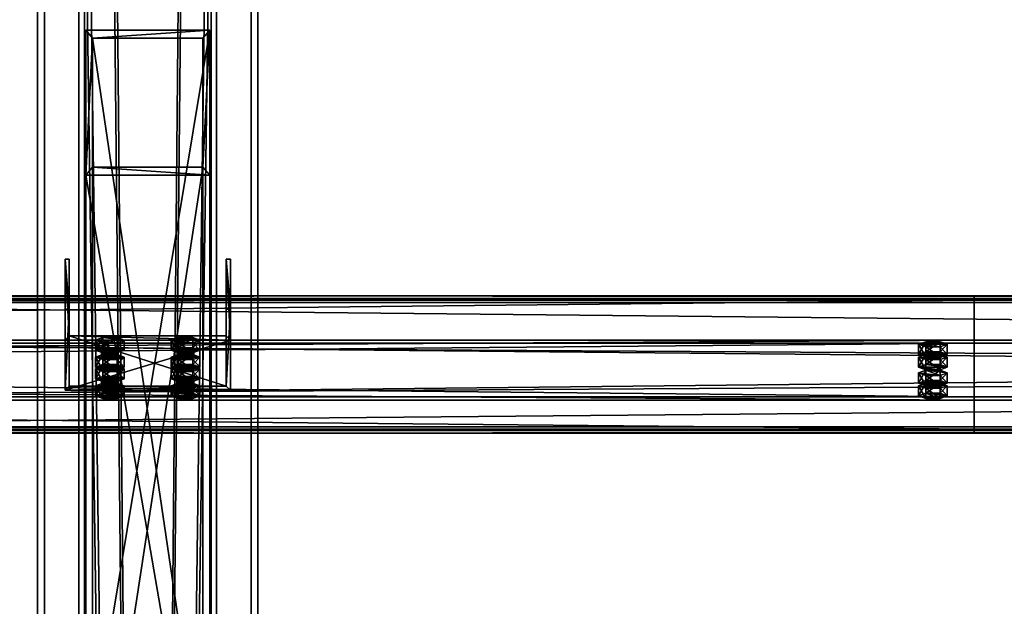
# Model space of a CAD drawing. Header units: millimetres. Extents: x -333 to 67333, y -930 to 39730.
# Tile 285 of 656: x 11007 to 11722, y 16351 to 16776. Entities that reach past the tile are written whole.
import ezdxf

# ---------------------------------------------------------------- set-up
doc = ezdxf.new("R2010")
doc.units = ezdxf.units.MM
for name, color, linetype in [('13', 7, 'Continuous'), ('4', 7, 'Continuous'), ('5', 7, 'Continuous'), ('6', 7, 'Continuous'), ('7', 7, 'Continuous'), ('95', 7, 'Continuous')]:
    doc.layers.add(name, color=color, linetype=linetype)

msp = doc.modelspace()

# ---------------------------------------------------------------- meshes
at = {"layer": '13', "color": 30}
mesh = msp.add_polyface(dxfattribs=at)
corners = [(11700.01, 16573.01, 6954.91), (11700.01, 16500.62, 6939.52), (4900.01, 16500.62, 6939.52), (4900.01, 16573.01, 6954.91), (11700.01, 16541.79, 6745.85), (4900.01, 16541.79, 6745.85), (11700.01, 16481.14, 6732.96), (4900.01, 16481.14, 6732.96), (11700.01, 16478.44, 6745.68), (4900.01, 16478.44, 6745.68), (11700.01, 16476.49, 6745.26), (4900.01, 16476.49, 6745.26), (11700.01, 16479.6, 6730.59), (4900.01, 16479.6, 6730.59), (11700.01, 16544.16, 6744.31), (4900.01, 16544.16, 6744.31), (11700.01, 16503, 6937.98), (4900.01, 16503, 6937.98), (11700.01, 16571.47, 6952.54), (4900.01, 16571.47, 6952.54), (11700.01, 16574.17, 6939.82), (4900.01, 16574.17, 6939.82), (11700.01, 16576.13, 6940.24), (4900.01, 16576.13, 6940.24)]
mesh.append_faces([[corners[k] for k in face] for face in [(0, 2, 3, 3), (1, 5, 2, 2), (4, 7, 5, 5), (6, 9, 7, 7), (8, 11, 9, 9), (10, 13, 11, 11), (12, 15, 13, 13), (14, 17, 15, 15), (16, 19, 17, 17), (18, 21, 19, 19), (20, 23, 21, 21), (22, 3, 23, 23), (8, 12, 10, 10), (20, 0, 22, 22), (3, 21, 23, 23), (11, 7, 9, 9)]], dxfattribs={"vtx0": -1, "color": 30})
mesh.append_faces([[corners[k] for k in face] for face in [(1, 16, 4, 4), (16, 0, 18, 18), (18, 0, 20, 20), (14, 4, 16, 16), (21, 3, 19, 19), (2, 19, 3, 3), (19, 2, 17, 17), (17, 2, 15, 15), (13, 7, 11, 11)]], dxfattribs={"vtx0": -1, "vtx1": -1, "color": 30})
mesh.append_faces([[corners[k] for k in face] for face in [(12, 8, 6, 6), (16, 1, 0, 0), (6, 14, 12, 12), (14, 6, 4, 4), (15, 2, 5, 5), (5, 13, 15, 15), (13, 5, 7, 7)]], dxfattribs={"vtx0": -1, "vtx2": -1, "vtx3": -1, "color": 30})
mesh.append_faces([[corners[k] for k in face] for face in [(0, 1, 2, 2), (1, 4, 5, 5), (4, 6, 7, 7), (6, 8, 9, 9), (8, 10, 11, 11), (10, 12, 13, 13), (12, 14, 15, 15), (14, 16, 17, 17), (16, 18, 19, 19), (18, 20, 21, 21), (20, 22, 23, 23), (22, 0, 3, 3)]], dxfattribs={"vtx2": -1, "vtx3": -1, "color": 30})
mesh = msp.add_polyface(dxfattribs=at)
corners = [(17300.01, 16573.01, 6954.91), (17300.01, 16500.62, 6939.52), (10500.01, 16500.62, 6939.52), (10500.01, 16573.01, 6954.91), (17300.01, 16541.79, 6745.85), (10500.01, 16541.79, 6745.85), (17300.01, 16481.14, 6732.96), (10500.01, 16481.14, 6732.96), (17300.01, 16478.44, 6745.68), (10500.01, 16478.44, 6745.68), (17300.01, 16476.49, 6745.26), (10500.01, 16476.49, 6745.26), (17300.01, 16479.6, 6730.59), (10500.01, 16479.6, 6730.59), (17300.01, 16544.16, 6744.31), (10500.01, 16544.16, 6744.31), (17300.01, 16503, 6937.98), (10500.01, 16503, 6937.98), (17300.01, 16571.47, 6952.54), (10500.01, 16571.47, 6952.54), (17300.01, 16574.17, 6939.82), (10500.01, 16574.17, 6939.82), (17300.01, 16576.13, 6940.24), (10500.01, 16576.13, 6940.24)]
mesh.append_faces([[corners[k] for k in face] for face in [(0, 2, 3, 3), (1, 5, 2, 2), (4, 7, 5, 5), (6, 9, 7, 7), (8, 11, 9, 9), (10, 13, 11, 11), (12, 15, 13, 13), (14, 17, 15, 15), (16, 19, 17, 17), (18, 21, 19, 19), (20, 23, 21, 21), (22, 3, 23, 23), (8, 12, 10, 10), (20, 0, 22, 22), (3, 21, 23, 23), (11, 7, 9, 9)]], dxfattribs={"vtx0": -1, "color": 30})
mesh.append_faces([[corners[k] for k in face] for face in [(1, 16, 4, 4), (16, 0, 18, 18), (18, 0, 20, 20), (14, 4, 16, 16), (21, 3, 19, 19), (2, 19, 3, 3), (19, 2, 17, 17), (17, 2, 15, 15), (13, 7, 11, 11)]], dxfattribs={"vtx0": -1, "vtx1": -1, "color": 30})
mesh.append_faces([[corners[k] for k in face] for face in [(12, 8, 6, 6), (16, 1, 0, 0), (6, 14, 12, 12), (14, 6, 4, 4), (15, 2, 5, 5), (5, 13, 15, 15), (13, 5, 7, 7)]], dxfattribs={"vtx0": -1, "vtx2": -1, "vtx3": -1, "color": 30})
mesh.append_faces([[corners[k] for k in face] for face in [(0, 1, 2, 2), (1, 4, 5, 5), (4, 6, 7, 7), (6, 8, 9, 9), (8, 10, 11, 11), (10, 12, 13, 13), (12, 14, 15, 15), (14, 16, 17, 17), (16, 18, 19, 19), (18, 20, 21, 21), (20, 22, 23, 23), (22, 0, 3, 3)]], dxfattribs={"vtx2": -1, "vtx3": -1, "color": 30})
at = {"layer": '4', "color": 171}
mesh = msp.add_polyface(dxfattribs=at)
corners = [(11145, 16768.89, 6628.51), (11055, 16768.89, 6628.51), (11055, 16225.73, 5227.71), (11145, 16225.73, 5227.71), (11145, 16663.69, 6606.15), (11145, 16141.82, 5260.25), (11055, 16663.69, 6606.15), (11055, 16141.82, 5260.25), (11060, 16221.07, 5229.52), (11140, 16221.07, 5229.52), (11140, 16146.48, 5258.44), (11060, 16146.48, 5258.44), (11060, 16763.04, 6627.26), (11140, 16763.04, 6627.26), (11060, 16669.53, 6607.39), (11140, 16669.53, 6607.39)]
mesh.append_faces([[corners[k] for k in face] for face in [(0, 2, 3, 3), (4, 3, 5, 5), (6, 5, 7, 7), (1, 7, 2, 2), (12, 9, 8, 8), (14, 8, 11, 11), (15, 11, 10, 10), (13, 10, 9, 9)]], dxfattribs={"vtx0": -1, "color": 171})
mesh.append_faces([[corners[k] for k in face] for face in [(2, 8, 3, 3), (8, 7, 11, 11), (11, 7, 10, 10), (3, 9, 5, 5), (9, 3, 8, 8), (5, 10, 7, 7), (1, 12, 6, 6), (12, 0, 13, 13), (13, 0, 15, 15), (6, 14, 4, 4), (14, 6, 12, 12), (4, 15, 0, 0)]], dxfattribs={"vtx0": -1, "vtx1": -1, "color": 171})
mesh.append_faces([[corners[k] for k in face] for face in [(8, 2, 7, 7), (5, 9, 10, 10), (12, 1, 0, 0), (4, 14, 15, 15)]], dxfattribs={"vtx0": -1, "vtx2": -1, "vtx3": -1, "color": 171})
mesh.append_faces([[corners[k] for k in face] for face in [(0, 1, 2, 2), (4, 0, 3, 3), (6, 4, 5, 5), (1, 6, 7, 7), (12, 13, 9, 9), (14, 12, 8, 8), (15, 14, 11, 11), (13, 15, 10, 10)]], dxfattribs={"vtx2": -1, "vtx3": -1, "color": 171})
at = {"layer": '5', "color": 131}
mesh = msp.add_polyface(dxfattribs=at)
corners = [(11146, 9415, 2984), (11054, 9415, 2984), (11054, 19384.97, 2984), (11146, 19384.97, 2984), (11054, 9415, 3076), (11054, 19384.97, 3076), (11146, 9415, 3076), (11146, 19384.97, 3076), (11150, 9415, 2980), (11150, 9415, 3080), (11150, 19384.97, 3080), (11150, 19384.97, 2980), (11050, 9415, 3080), (11050, 19384.97, 3080), (11050, 9415, 2980), (11050, 19384.97, 2980)]
mesh.append_faces([[corners[k] for k in face] for face in [(0, 2, 3, 3), (1, 5, 2, 2), (4, 7, 5, 5), (6, 3, 7, 7), (8, 10, 11, 11), (9, 13, 10, 10), (12, 15, 13, 13), (14, 11, 15, 15)]], dxfattribs={"vtx0": -1, "color": 131})
mesh.append_faces([[corners[k] for k in face] for face in [(9, 6, 12, 12), (6, 8, 0, 0), (0, 8, 1, 1), (12, 4, 14, 14), (4, 12, 6, 6), (14, 1, 8, 8), (11, 3, 15, 15), (3, 10, 7, 7), (7, 10, 5, 5), (15, 2, 13, 13), (2, 15, 3, 3), (13, 5, 10, 10)]], dxfattribs={"vtx0": -1, "vtx1": -1, "color": 131})
mesh.append_faces([[corners[k] for k in face] for face in [(6, 9, 8, 8), (14, 4, 1, 1), (3, 11, 10, 10), (13, 2, 5, 5)]], dxfattribs={"vtx0": -1, "vtx2": -1, "vtx3": -1, "color": 131})
mesh.append_faces([[corners[k] for k in face] for face in [(0, 1, 2, 2), (1, 4, 5, 5), (4, 6, 7, 7), (6, 0, 3, 3), (8, 9, 10, 10), (9, 12, 13, 13), (12, 14, 15, 15), (14, 8, 11, 11)]], dxfattribs={"vtx2": -1, "vtx3": -1, "color": 131})
at = {"layer": '6', "color": 2}
mesh = msp.add_polyface(dxfattribs=at)
corners = [(11180, 19380.14, 7183.53), (11020, 19380.14, 7183.53), (11020, 7954.94, 4755.1), (11180, 7954.94, 4755.1), (11180, 19380.14, 7347.1), (11180, 7921.68, 4911.61), (11020, 19380.14, 7347.1), (11020, 7921.68, 4911.61), (11025, 7953.9, 4759.99), (11175, 7953.9, 4759.99), (11175, 7922.72, 4906.72), (11025, 7922.72, 4906.72), (11175, 19380.14, 7188.64), (11175, 19380.14, 7341.99), (11025, 19380.14, 7188.64), (11025, 19380.14, 7341.99)]
mesh.append_faces([[corners[k] for k in face] for face in [(0, 2, 3, 3), (4, 3, 5, 5), (6, 5, 7, 7), (1, 7, 2, 2), (12, 10, 9, 9), (14, 9, 8, 8), (15, 8, 11, 11), (13, 11, 10, 10)]], dxfattribs={"vtx0": -1, "color": 2})
mesh.append_faces([[corners[k] for k in face] for face in [(2, 8, 3, 3), (8, 7, 11, 11), (11, 7, 10, 10), (3, 9, 5, 5), (9, 3, 8, 8), (5, 10, 7, 7), (0, 12, 1, 1), (12, 4, 13, 13), (13, 4, 15, 15), (1, 14, 6, 6), (14, 1, 12, 12), (6, 15, 4, 4)]], dxfattribs={"vtx0": -1, "vtx1": -1, "color": 2})
mesh.append_faces([[corners[k] for k in face] for face in [(8, 2, 7, 7), (5, 9, 10, 10), (12, 0, 4, 4), (6, 14, 15, 15)]], dxfattribs={"vtx0": -1, "vtx2": -1, "vtx3": -1, "color": 2})
mesh.append_faces([[corners[k] for k in face] for face in [(0, 1, 2, 2), (4, 0, 3, 3), (6, 4, 5, 5), (1, 6, 7, 7), (12, 13, 10, 10), (14, 12, 9, 9), (15, 14, 8, 8), (13, 15, 11, 11)]], dxfattribs={"vtx2": -1, "vtx3": -1, "color": 2})
at = {"layer": '7', "color": 6}
mesh = msp.add_polyface(dxfattribs=at)
corners = [(11040.01, 16507.78, 6915.49), (11160.01, 16507.78, 6915.49), (11160.01, 16544.16, 6744.31), (11040.01, 16544.16, 6744.31), (11160.01, 16566.47, 6927.96), (11160.01, 16602.85, 6756.78), (11157.01, 16566.47, 6927.96), (11157.01, 16602.85, 6756.78), (11157.01, 16510.71, 6916.11), (11157.01, 16547.1, 6744.93), (11043.01, 16510.71, 6916.11), (11043.01, 16547.1, 6744.93), (11043.01, 16566.47, 6927.96), (11043.01, 16602.85, 6756.78), (11040.01, 16566.47, 6927.96), (11040.01, 16602.85, 6756.78)]
mesh.append_faces([[corners[k] for k in face] for face in [(0, 2, 3, 3), (1, 5, 2, 2), (4, 7, 5, 5), (6, 9, 7, 7), (8, 11, 9, 9), (10, 13, 11, 11), (12, 15, 13, 13), (14, 3, 15, 15), (12, 0, 14, 14), (7, 2, 5, 5)]], dxfattribs={"vtx0": -1, "color": 6})
mesh.append_faces([[corners[k] for k in face] for face in [(1, 8, 4, 4), (8, 0, 10, 10), (10, 0, 12, 12), (3, 11, 15, 15), (11, 2, 9, 9), (9, 2, 7, 7)]], dxfattribs={"vtx0": -1, "vtx1": -1, "color": 6})
mesh.append_faces([[corners[k] for k in face] for face in [(8, 1, 0, 0), (11, 3, 2, 2)]], dxfattribs={"vtx0": -1, "vtx2": -1, "vtx3": -1, "color": 6})
mesh.append_faces([[corners[k] for k in face] for face in [(6, 4, 8, 8), (13, 15, 11, 11)]], dxfattribs={"vtx1": -1, "color": 6})
mesh.append_faces([[corners[k] for k in face] for face in [(0, 1, 2, 2), (1, 4, 5, 5), (4, 6, 7, 7), (6, 8, 9, 9), (8, 10, 11, 11), (10, 12, 13, 13), (12, 14, 15, 15), (14, 0, 3, 3)]], dxfattribs={"vtx2": -1, "vtx3": -1, "color": 6})
at = {"layer": '95', "color": 20}
mesh = msp.add_polyface(dxfattribs=at)
corners = [(11066.51, 16531.81, 6792.8), (11067.31, 16537.32, 6790.91), (11066.51, 16536.7, 6793.84), (11067.31, 16532.43, 6789.87), (11069.51, 16532.89, 6787.72), (11069.51, 16537.78, 6788.76), (11072.51, 16533.06, 6786.93), (11072.51, 16537.95, 6787.97), (11075.51, 16532.89, 6787.72), (11075.51, 16537.78, 6788.76), (11077.71, 16532.43, 6789.87), (11077.71, 16537.32, 6790.91), (11078.51, 16536.7, 6793.84), (11078.51, 16531.81, 6792.8), (11077.71, 16536.08, 6796.78), (11067.31, 16531.19, 6795.74), (11067.31, 16536.08, 6796.78), (11072.51, 16535.45, 6799.71), (11069.51, 16535.62, 6798.92), (11075.51, 16535.62, 6798.92), (11062.12, 16536.7, 6793.84), (11067.31, 16538.57, 6785.04), (11067.31, 16545.91, 6786.6), (11062.12, 16544.04, 6795.4), (11077.71, 16538.57, 6785.04), (11077.71, 16545.91, 6786.6), (11082.9, 16536.7, 6793.84), (11082.9, 16544.04, 6795.4), (11077.71, 16534.83, 6802.65), (11077.71, 16542.17, 6804.2), (11067.31, 16534.83, 6802.65), (11067.31, 16542.17, 6804.2)]
mesh.append_faces([[corners[k] for k in face] for face in [(0, 1, 2, 2), (3, 5, 1, 1), (4, 7, 5, 5), (6, 9, 7, 7), (8, 11, 9, 9), (10, 12, 11, 11), (13, 14, 12, 12), (15, 2, 16, 16), (16, 17, 18, 18), (11, 7, 9, 9), (20, 22, 23, 23), (21, 25, 22, 22), (24, 27, 25, 25), (26, 29, 27, 27), (28, 31, 29, 29), (30, 23, 31, 31), (21, 26, 24, 24), (28, 20, 30, 30), (23, 29, 31, 31), (27, 22, 25, 25)]], dxfattribs={"vtx0": -1, "color": 20})
mesh.append_faces([[corners[k] for k in face] for face in [(17, 16, 19, 19), (19, 2, 14, 14), (14, 1, 12, 12), (12, 5, 11, 11), (26, 20, 28, 28), (29, 23, 27, 27)]], dxfattribs={"vtx0": -1, "vtx1": -1, "color": 20})
mesh.append_faces([[corners[k] for k in face] for face in [(19, 16, 2, 2), (14, 2, 1, 1), (12, 1, 5, 5), (11, 5, 7, 7), (26, 21, 20, 20), (27, 23, 22, 22)]], dxfattribs={"vtx0": -1, "vtx2": -1, "vtx3": -1, "color": 20})
mesh.append_faces([[corners[k] for k in face] for face in [(3, 4, 5, 5), (4, 6, 7, 7), (6, 8, 9, 9), (8, 10, 11, 11), (20, 21, 22, 22), (21, 24, 25, 25), (24, 26, 27, 27), (26, 28, 29, 29), (28, 30, 31, 31), (30, 20, 23, 23)]], dxfattribs={"vtx2": -1, "vtx3": -1, "color": 20})
mesh = msp.add_polyface(dxfattribs=at)
corners = [(11121.51, 16531.81, 6792.8), (11122.31, 16537.32, 6790.91), (11121.51, 16536.7, 6793.84), (11122.31, 16532.43, 6789.87), (11124.51, 16532.89, 6787.72), (11124.51, 16537.78, 6788.76), (11127.51, 16533.06, 6786.93), (11127.51, 16537.95, 6787.97), (11130.51, 16532.89, 6787.72), (11130.51, 16537.78, 6788.76), (11132.71, 16532.43, 6789.87), (11132.71, 16537.32, 6790.91), (11133.51, 16536.7, 6793.84), (11133.51, 16531.81, 6792.8), (11132.71, 16536.08, 6796.78), (11122.31, 16531.19, 6795.74), (11122.31, 16536.08, 6796.78), (11127.51, 16535.45, 6799.71), (11124.51, 16535.62, 6798.92), (11130.51, 16535.62, 6798.92), (11117.12, 16536.7, 6793.84), (11122.31, 16538.57, 6785.04), (11122.31, 16545.91, 6786.6), (11117.12, 16544.04, 6795.4), (11132.71, 16538.57, 6785.04), (11132.71, 16545.91, 6786.6), (11137.9, 16536.7, 6793.84), (11137.9, 16544.04, 6795.4), (11132.71, 16534.83, 6802.65), (11132.71, 16542.17, 6804.2), (11122.31, 16534.83, 6802.65), (11122.31, 16542.17, 6804.2)]
mesh.append_faces([[corners[k] for k in face] for face in [(0, 1, 2, 2), (3, 5, 1, 1), (4, 7, 5, 5), (6, 9, 7, 7), (8, 11, 9, 9), (10, 12, 11, 11), (13, 14, 12, 12), (15, 2, 16, 16), (16, 17, 18, 18), (11, 7, 9, 9), (20, 22, 23, 23), (21, 25, 22, 22), (24, 27, 25, 25), (26, 29, 27, 27), (28, 31, 29, 29), (30, 23, 31, 31), (21, 26, 24, 24), (28, 20, 30, 30), (23, 29, 31, 31), (27, 22, 25, 25)]], dxfattribs={"vtx0": -1, "color": 20})
mesh.append_faces([[corners[k] for k in face] for face in [(17, 16, 19, 19), (19, 2, 14, 14), (14, 1, 12, 12), (12, 5, 11, 11), (26, 20, 28, 28), (29, 23, 27, 27)]], dxfattribs={"vtx0": -1, "vtx1": -1, "color": 20})
mesh.append_faces([[corners[k] for k in face] for face in [(19, 16, 2, 2), (14, 2, 1, 1), (12, 1, 5, 5), (11, 5, 7, 7), (26, 21, 20, 20), (27, 23, 22, 22)]], dxfattribs={"vtx0": -1, "vtx2": -1, "vtx3": -1, "color": 20})
mesh.append_faces([[corners[k] for k in face] for face in [(3, 4, 5, 5), (4, 6, 7, 7), (6, 8, 9, 9), (8, 10, 11, 11), (20, 21, 22, 22), (21, 24, 25, 25), (24, 26, 27, 27), (26, 28, 29, 29), (28, 30, 31, 31), (30, 20, 23, 23)]], dxfattribs={"vtx2": -1, "vtx3": -1, "color": 20})
mesh = msp.add_polyface(dxfattribs=at)
corners = [(11664.01, 16511.02, 6890.62), (11664.81, 16511.64, 6887.68), (11664.81, 16513.6, 6888.1), (11664.01, 16512.98, 6891.03), (11667.01, 16512.1, 6885.53), (11667.01, 16514.06, 6885.95), (11670.01, 16512.27, 6884.75), (11670.01, 16514.22, 6885.16), (11673.01, 16512.1, 6885.53), (11673.01, 16514.06, 6885.95), (11675.21, 16511.64, 6887.68), (11675.21, 16513.6, 6888.1), (11676.01, 16511.02, 6890.62), (11676.01, 16512.98, 6891.03), (11675.21, 16510.4, 6893.55), (11675.21, 16512.35, 6893.97), (11673.01, 16509.94, 6895.7), (11673.01, 16511.9, 6896.12), (11670.01, 16509.77, 6896.49), (11670.01, 16511.73, 6896.9), (11667.01, 16509.94, 6895.7), (11667.01, 16511.9, 6896.12), (11664.81, 16510.4, 6893.55), (11664.81, 16512.35, 6893.97), (11659.62, 16512.98, 6891.03), (11664.81, 16514.85, 6882.23), (11664.81, 16522.18, 6883.79), (11659.62, 16520.31, 6892.59), (11675.21, 16514.85, 6882.23), (11675.21, 16522.18, 6883.79), (11680.4, 16512.98, 6891.03), (11680.4, 16520.31, 6892.59), (11675.21, 16511.1, 6899.84), (11675.21, 16518.44, 6901.4), (11664.81, 16511.1, 6899.84), (11664.81, 16518.44, 6901.4), (11659.62, 16503.68, 6889.06), (11664.81, 16505.55, 6880.25), (11664.81, 16512.89, 6881.81), (11659.62, 16511.02, 6890.62), (11675.21, 16505.55, 6880.25), (11675.21, 16512.89, 6881.81), (11680.4, 16503.68, 6889.06), (11680.4, 16511.02, 6890.62), (11675.21, 16501.81, 6897.86), (11675.21, 16509.15, 6899.42), (11664.81, 16501.81, 6897.86), (11664.81, 16509.15, 6899.42), (11664.01, 16531.81, 6792.8), (11664.81, 16532.43, 6789.87), (11664.81, 16534.39, 6790.28), (11664.01, 16533.77, 6793.22), (11667.01, 16532.89, 6787.72), (11667.01, 16534.85, 6788.14), (11670.01, 16533.06, 6786.93), (11670.01, 16535.01, 6787.35), (11673.01, 16532.89, 6787.72), (11673.01, 16534.85, 6788.14), (11675.21, 16532.43, 6789.87), (11675.21, 16534.39, 6790.28), (11676.01, 16531.81, 6792.8), (11676.01, 16533.77, 6793.22), (11675.21, 16531.19, 6795.74), (11675.21, 16533.14, 6796.15), (11673.01, 16530.73, 6797.89), (11673.01, 16532.69, 6798.3), (11670.01, 16530.56, 6798.67), (11670.01, 16532.52, 6799.09), (11667.01, 16530.73, 6797.89), (11667.01, 16532.69, 6798.3), (11664.81, 16531.19, 6795.74), (11664.81, 16533.14, 6796.15), (11659.62, 16533.77, 6793.22), (11664.81, 16535.64, 6784.41), (11664.81, 16542.97, 6785.97), (11659.62, 16541.1, 6794.78), (11675.21, 16535.64, 6784.41), (11675.21, 16542.97, 6785.97), (11680.4, 16533.77, 6793.22), (11680.4, 16541.1, 6794.78), (11675.21, 16531.9, 6802.02), (11675.21, 16539.23, 6803.58), (11664.81, 16531.9, 6802.02), (11664.81, 16539.23, 6803.58), (11659.62, 16524.47, 6791.24), (11664.81, 16526.35, 6782.44), (11664.81, 16533.68, 6784), (11659.62, 16531.81, 6792.8), (11675.21, 16526.35, 6782.44), (11675.21, 16533.68, 6784), (11680.4, 16524.47, 6791.24), (11680.4, 16531.81, 6792.8), (11675.21, 16522.6, 6800.05), (11675.21, 16529.94, 6801.61), (11664.81, 16522.6, 6800.05), (11664.81, 16529.94, 6801.61)]
mesh.append_faces([[corners[k] for k in face] for face in [(0, 2, 3, 3), (1, 5, 2, 2), (4, 7, 5, 5), (6, 9, 7, 7), (8, 11, 9, 9), (10, 13, 11, 11), (12, 15, 13, 13), (14, 17, 15, 15), (16, 19, 17, 17), (18, 21, 19, 19), (20, 23, 21, 21), (22, 3, 23, 23), (4, 8, 6, 6), (18, 22, 20, 20), (23, 19, 21, 21), (11, 7, 9, 9), (24, 26, 27, 27), (25, 29, 26, 26), (28, 31, 29, 29), (30, 33, 31, 31), (32, 35, 33, 33), (34, 27, 35, 35), (25, 30, 28, 28), (32, 24, 34, 34), (27, 33, 35, 35), (31, 26, 29, 29), (36, 38, 39, 39), (37, 41, 38, 38), (40, 43, 41, 41), (42, 45, 43, 43), (44, 47, 45, 45), (46, 39, 47, 47), (37, 42, 40, 40), (44, 36, 46, 46), (39, 45, 47, 47), (43, 38, 41, 41), (48, 50, 51, 51), (49, 53, 50, 50), (52, 55, 53, 53), (54, 57, 55, 55), (56, 59, 57, 57), (58, 61, 59, 59), (60, 63, 61, 61), (62, 65, 63, 63), (64, 67, 65, 65), (66, 69, 67, 67), (68, 71, 69, 69), (70, 51, 71, 71), (52, 56, 54, 54), (66, 70, 68, 68), (71, 67, 69, 69), (59, 55, 57, 57), (72, 74, 75, 75), (73, 77, 74, 74), (76, 79, 77, 77), (78, 81, 79, 79), (80, 83, 81, 81), (82, 75, 83, 83), (73, 78, 76, 76), (80, 72, 82, 82), (75, 81, 83, 83), (79, 74, 77, 77), (84, 86, 87, 87), (85, 89, 86, 86), (88, 91, 89, 89), (90, 93, 91, 91), (92, 95, 93, 93), (94, 87, 95, 95), (85, 90, 88, 88), (92, 84, 94, 94), (87, 93, 95, 95), (91, 86, 89, 89)]], dxfattribs={"vtx0": -1, "color": 20})
mesh.append_faces([[corners[k] for k in face] for face in [(8, 4, 10, 10), (10, 4, 12, 12), (12, 1, 14, 14), (14, 0, 16, 16), (16, 22, 18, 18), (19, 23, 17, 17), (17, 3, 15, 15), (15, 2, 13, 13), (13, 5, 11, 11), (30, 24, 32, 32), (33, 26, 31, 31), (42, 37, 44, 44), (45, 38, 43, 43), (56, 52, 58, 58), (58, 52, 60, 60), (60, 49, 62, 62), (62, 48, 64, 64), (64, 70, 66, 66), (67, 71, 65, 65), (65, 51, 63, 63), (63, 50, 61, 61), (61, 53, 59, 59), (78, 72, 80, 80), (81, 75, 79, 79), (90, 84, 92, 92), (93, 86, 91, 91)]], dxfattribs={"vtx0": -1, "vtx1": -1, "color": 20})
mesh.append_faces([[corners[k] for k in face] for face in [(12, 4, 1, 1), (14, 1, 0, 0), (16, 0, 22, 22), (17, 23, 3, 3), (15, 3, 2, 2), (13, 2, 5, 5), (11, 5, 7, 7), (30, 25, 24, 24), (33, 27, 26, 26), (44, 37, 36, 36), (45, 39, 38, 38), (60, 52, 49, 49), (62, 49, 48, 48), (64, 48, 70, 70), (65, 71, 51, 51), (63, 51, 50, 50), (61, 50, 53, 53), (59, 53, 55, 55), (78, 73, 72, 72), (79, 75, 74, 74), (90, 85, 84, 84), (93, 87, 86, 86)]], dxfattribs={"vtx0": -1, "vtx2": -1, "vtx3": -1, "color": 20})
mesh.append_faces([[corners[k] for k in face] for face in [(0, 1, 2, 2), (1, 4, 5, 5), (4, 6, 7, 7), (6, 8, 9, 9), (8, 10, 11, 11), (10, 12, 13, 13), (12, 14, 15, 15), (14, 16, 17, 17), (16, 18, 19, 19), (18, 20, 21, 21), (20, 22, 23, 23), (22, 0, 3, 3), (24, 25, 26, 26), (25, 28, 29, 29), (28, 30, 31, 31), (30, 32, 33, 33), (32, 34, 35, 35), (34, 24, 27, 27), (36, 37, 38, 38), (37, 40, 41, 41), (40, 42, 43, 43), (42, 44, 45, 45), (44, 46, 47, 47), (46, 36, 39, 39), (48, 49, 50, 50), (49, 52, 53, 53), (52, 54, 55, 55), (54, 56, 57, 57), (56, 58, 59, 59), (58, 60, 61, 61), (60, 62, 63, 63), (62, 64, 65, 65), (64, 66, 67, 67), (66, 68, 69, 69), (68, 70, 71, 71), (70, 48, 51, 51), (72, 73, 74, 74), (73, 76, 77, 77), (76, 78, 79, 79), (78, 80, 81, 81), (80, 82, 83, 83), (82, 72, 75, 75), (84, 85, 86, 86), (85, 88, 89, 89), (88, 90, 91, 91), (90, 92, 93, 93), (92, 94, 95, 95), (94, 84, 87, 87)]], dxfattribs={"vtx2": -1, "vtx3": -1, "color": 20})
mesh = msp.add_polyface(dxfattribs=at)
corners = [(11082.9, 16523.25, 6893.22), (11062.12, 16523.25, 6893.22), (11067.31, 16525.12, 6884.41), (11077.71, 16525.12, 6884.41), (11066.51, 16531.81, 6792.8), (11067.31, 16532.43, 6789.87), (11067.31, 16537.32, 6790.91), (11077.71, 16532.43, 6789.87), (11078.51, 16531.81, 6792.8), (11078.51, 16536.7, 6793.84), (11077.71, 16531.19, 6795.74), (11077.71, 16536.08, 6796.78), (11075.51, 16530.73, 6797.89), (11075.51, 16535.62, 6798.92), (11072.51, 16530.56, 6798.67), (11072.51, 16535.45, 6799.71), (11069.51, 16530.73, 6797.89), (11069.51, 16535.62, 6798.92), (11067.31, 16531.19, 6795.74), (11067.31, 16536.08, 6796.78), (11066.51, 16536.7, 6793.84), (11069.51, 16532.89, 6787.72), (11075.51, 16532.89, 6787.72), (11072.51, 16533.06, 6786.93), (11062.12, 16524.47, 6791.24), (11067.31, 16526.35, 6782.44), (11067.31, 16533.68, 6784), (11062.12, 16531.81, 6792.8), (11077.71, 16526.35, 6782.44), (11077.71, 16533.68, 6784), (11082.9, 16524.47, 6791.24), (11082.9, 16531.81, 6792.8), (11077.71, 16522.6, 6800.05), (11077.71, 16529.94, 6801.61), (11067.31, 16522.6, 6800.05), (11067.31, 16529.94, 6801.61)]
mesh.append_faces([[corners[k] for k in face] for face in [(0, 2, 3, 3), (10, 13, 11, 11), (12, 15, 13, 13), (14, 17, 15, 15), (16, 19, 17, 17), (21, 22, 23, 23), (12, 16, 14, 14), (24, 26, 27, 27), (25, 29, 26, 26), (28, 31, 29, 29), (30, 33, 31, 31), (32, 35, 33, 33), (34, 27, 35, 35), (25, 30, 28, 28), (27, 33, 35, 35), (31, 26, 29, 29)]], dxfattribs={"vtx0": -1, "color": 20})
mesh.append_faces([[corners[k] for k in face] for face in [(22, 21, 7, 7), (7, 21, 8, 8), (8, 4, 10, 10), (10, 4, 12, 12), (33, 27, 31, 31)]], dxfattribs={"vtx0": -1, "vtx1": -1, "color": 20})
mesh.append_faces([[corners[k] for k in face] for face in [(0, 1, 2, 2), (8, 21, 5, 5), (8, 5, 4, 4), (12, 4, 18, 18), (12, 18, 16, 16), (30, 25, 24, 24), (31, 27, 26, 26)]], dxfattribs={"vtx0": -1, "vtx2": -1, "vtx3": -1, "color": 20})
mesh.append_faces([[corners[k] for k in face] for face in [(4, 5, 6, 6), (7, 8, 9, 9), (8, 10, 11, 11), (10, 12, 13, 13), (12, 14, 15, 15), (14, 16, 17, 17), (16, 18, 19, 19), (18, 4, 20, 20), (24, 25, 26, 26), (25, 28, 29, 29), (28, 30, 31, 31), (30, 32, 33, 33), (32, 34, 35, 35), (34, 24, 27, 27)]], dxfattribs={"vtx2": -1, "vtx3": -1, "color": 20})
mesh = msp.add_polyface(dxfattribs=at)
corners = [(11137.9, 16523.25, 6893.22), (11117.12, 16523.25, 6893.22), (11122.31, 16525.12, 6884.41), (11132.71, 16525.12, 6884.41), (11121.51, 16531.81, 6792.8), (11122.31, 16532.43, 6789.87), (11122.31, 16537.32, 6790.91), (11132.71, 16532.43, 6789.87), (11133.51, 16531.81, 6792.8), (11133.51, 16536.7, 6793.84), (11132.71, 16531.19, 6795.74), (11132.71, 16536.08, 6796.78), (11130.51, 16530.73, 6797.89), (11130.51, 16535.62, 6798.92), (11127.51, 16530.56, 6798.67), (11127.51, 16535.45, 6799.71), (11124.51, 16530.73, 6797.89), (11124.51, 16535.62, 6798.92), (11122.31, 16531.19, 6795.74), (11122.31, 16536.08, 6796.78), (11121.51, 16536.7, 6793.84), (11124.51, 16532.89, 6787.72), (11130.51, 16532.89, 6787.72), (11127.51, 16533.06, 6786.93), (11117.12, 16524.47, 6791.24), (11122.31, 16526.35, 6782.44), (11122.31, 16533.68, 6784), (11117.12, 16531.81, 6792.8), (11132.71, 16526.35, 6782.44), (11132.71, 16533.68, 6784), (11137.9, 16524.47, 6791.24), (11137.9, 16531.81, 6792.8), (11132.71, 16522.6, 6800.05), (11132.71, 16529.94, 6801.61), (11122.31, 16522.6, 6800.05), (11122.31, 16529.94, 6801.61)]
mesh.append_faces([[corners[k] for k in face] for face in [(0, 2, 3, 3), (10, 13, 11, 11), (12, 15, 13, 13), (14, 17, 15, 15), (16, 19, 17, 17), (21, 22, 23, 23), (12, 16, 14, 14), (24, 26, 27, 27), (25, 29, 26, 26), (28, 31, 29, 29), (30, 33, 31, 31), (32, 35, 33, 33), (34, 27, 35, 35), (25, 30, 28, 28), (27, 33, 35, 35), (31, 26, 29, 29)]], dxfattribs={"vtx0": -1, "color": 20})
mesh.append_faces([[corners[k] for k in face] for face in [(22, 21, 7, 7), (7, 21, 8, 8), (8, 4, 10, 10), (10, 4, 12, 12), (33, 27, 31, 31)]], dxfattribs={"vtx0": -1, "vtx1": -1, "color": 20})
mesh.append_faces([[corners[k] for k in face] for face in [(0, 1, 2, 2), (8, 21, 5, 5), (8, 5, 4, 4), (12, 4, 18, 18), (12, 18, 16, 16), (30, 25, 24, 24), (31, 27, 26, 26)]], dxfattribs={"vtx0": -1, "vtx2": -1, "vtx3": -1, "color": 20})
mesh.append_faces([[corners[k] for k in face] for face in [(4, 5, 6, 6), (7, 8, 9, 9), (8, 10, 11, 11), (10, 12, 13, 13), (12, 14, 15, 15), (14, 16, 17, 17), (16, 18, 19, 19), (18, 4, 20, 20), (24, 25, 26, 26), (25, 28, 29, 29), (28, 30, 31, 31), (30, 32, 33, 33), (32, 34, 35, 35), (34, 24, 27, 27)]], dxfattribs={"vtx2": -1, "vtx3": -1, "color": 20})
mesh = msp.add_polyface(dxfattribs=at)
corners = [(11066.51, 16511.02, 6890.62), (11067.31, 16516.53, 6888.72), (11066.51, 16515.91, 6891.66), (11067.31, 16511.64, 6887.68), (11069.51, 16512.1, 6885.53), (11069.51, 16516.99, 6886.57), (11072.51, 16512.27, 6884.75), (11072.51, 16517.16, 6885.79), (11075.51, 16512.1, 6885.53), (11075.51, 16516.99, 6886.57), (11077.71, 16511.64, 6887.68), (11077.71, 16516.53, 6888.72), (11078.51, 16515.91, 6891.66), (11078.51, 16511.02, 6890.62), (11077.71, 16515.29, 6894.59), (11067.31, 16510.4, 6893.55), (11067.31, 16515.29, 6894.59), (11072.51, 16514.66, 6897.53), (11069.51, 16514.83, 6896.74), (11075.51, 16514.83, 6896.74), (11062.12, 16515.91, 6891.66), (11067.31, 16517.78, 6882.85), (11067.31, 16525.12, 6884.41), (11062.12, 16523.25, 6893.22), (11077.71, 16517.78, 6882.85), (11077.71, 16525.12, 6884.41), (11082.9, 16515.91, 6891.66), (11082.9, 16523.25, 6893.22), (11077.71, 16514.04, 6900.46), (11077.71, 16521.38, 6902.02), (11067.31, 16514.04, 6900.46), (11067.31, 16521.38, 6902.02), (11082.9, 16524.47, 6791.24), (11062.12, 16524.47, 6791.24), (11077.71, 16522.6, 6800.05), (11067.31, 16522.6, 6800.05)]
mesh.append_faces([[corners[k] for k in face] for face in [(0, 1, 2, 2), (3, 5, 1, 1), (4, 7, 5, 5), (6, 9, 7, 7), (8, 11, 9, 9), (10, 12, 11, 11), (13, 14, 12, 12), (15, 2, 16, 16), (16, 17, 18, 18), (9, 5, 7, 7), (20, 22, 23, 23), (21, 25, 22, 22), (24, 27, 25, 25), (26, 29, 27, 27), (28, 31, 29, 29), (30, 23, 31, 31), (21, 26, 24, 24), (28, 20, 30, 30), (23, 29, 31, 31), (34, 33, 35, 35)]], dxfattribs={"vtx0": -1, "color": 20})
mesh.append_faces([[corners[k] for k in face] for face in [(17, 16, 19, 19), (19, 2, 14, 14), (14, 1, 12, 12), (12, 5, 11, 11), (11, 5, 9, 9), (26, 20, 28, 28), (29, 23, 27, 27), (32, 33, 34, 34)]], dxfattribs={"vtx0": -1, "vtx1": -1, "color": 20})
mesh.append_faces([[corners[k] for k in face] for face in [(19, 16, 2, 2), (14, 2, 1, 1), (12, 1, 5, 5), (26, 21, 20, 20)]], dxfattribs={"vtx0": -1, "vtx2": -1, "vtx3": -1, "color": 20})
mesh.append_faces([[corners[k] for k in face] for face in [(3, 4, 5, 5), (4, 6, 7, 7), (6, 8, 9, 9), (8, 10, 11, 11), (20, 21, 22, 22), (21, 24, 25, 25), (24, 26, 27, 27), (26, 28, 29, 29), (28, 30, 31, 31), (30, 20, 23, 23)]], dxfattribs={"vtx2": -1, "vtx3": -1, "color": 20})
mesh = msp.add_polyface(dxfattribs=at)
corners = [(11121.51, 16511.02, 6890.62), (11122.31, 16516.53, 6888.72), (11121.51, 16515.91, 6891.66), (11122.31, 16511.64, 6887.68), (11124.51, 16512.1, 6885.53), (11124.51, 16516.99, 6886.57), (11127.51, 16512.27, 6884.75), (11127.51, 16517.16, 6885.79), (11130.51, 16512.1, 6885.53), (11130.51, 16516.99, 6886.57), (11132.71, 16511.64, 6887.68), (11132.71, 16516.53, 6888.72), (11133.51, 16515.91, 6891.66), (11133.51, 16511.02, 6890.62), (11132.71, 16515.29, 6894.59), (11122.31, 16510.4, 6893.55), (11122.31, 16515.29, 6894.59), (11127.51, 16514.66, 6897.53), (11124.51, 16514.83, 6896.74), (11130.51, 16514.83, 6896.74), (11117.12, 16515.91, 6891.66), (11122.31, 16517.78, 6882.85), (11122.31, 16525.12, 6884.41), (11117.12, 16523.25, 6893.22), (11132.71, 16517.78, 6882.85), (11132.71, 16525.12, 6884.41), (11137.9, 16515.91, 6891.66), (11137.9, 16523.25, 6893.22), (11132.71, 16514.04, 6900.46), (11132.71, 16521.38, 6902.02), (11122.31, 16514.04, 6900.46), (11122.31, 16521.38, 6902.02), (11137.9, 16524.47, 6791.24), (11117.12, 16524.47, 6791.24), (11132.71, 16522.6, 6800.05), (11122.31, 16522.6, 6800.05)]
mesh.append_faces([[corners[k] for k in face] for face in [(0, 1, 2, 2), (3, 5, 1, 1), (4, 7, 5, 5), (6, 9, 7, 7), (8, 11, 9, 9), (10, 12, 11, 11), (13, 14, 12, 12), (15, 2, 16, 16), (16, 17, 18, 18), (9, 5, 7, 7), (20, 22, 23, 23), (21, 25, 22, 22), (24, 27, 25, 25), (26, 29, 27, 27), (28, 31, 29, 29), (30, 23, 31, 31), (21, 26, 24, 24), (28, 20, 30, 30), (23, 29, 31, 31), (34, 33, 35, 35)]], dxfattribs={"vtx0": -1, "color": 20})
mesh.append_faces([[corners[k] for k in face] for face in [(17, 16, 19, 19), (19, 2, 14, 14), (14, 1, 12, 12), (12, 5, 11, 11), (11, 5, 9, 9), (26, 20, 28, 28), (29, 23, 27, 27), (32, 33, 34, 34)]], dxfattribs={"vtx0": -1, "vtx1": -1, "color": 20})
mesh.append_faces([[corners[k] for k in face] for face in [(19, 16, 2, 2), (14, 2, 1, 1), (12, 1, 5, 5), (26, 21, 20, 20)]], dxfattribs={"vtx0": -1, "vtx2": -1, "vtx3": -1, "color": 20})
mesh.append_faces([[corners[k] for k in face] for face in [(3, 4, 5, 5), (4, 6, 7, 7), (6, 8, 9, 9), (8, 10, 11, 11), (20, 21, 22, 22), (21, 24, 25, 25), (24, 26, 27, 27), (26, 28, 29, 29), (28, 30, 31, 31), (30, 20, 23, 23)]], dxfattribs={"vtx2": -1, "vtx3": -1, "color": 20})
mesh = msp.add_polyface(dxfattribs=at)
corners = [(11066.51, 16511.02, 6890.62), (11067.31, 16511.64, 6887.68), (11067.31, 16516.53, 6888.72), (11077.71, 16511.64, 6887.68), (11078.51, 16511.02, 6890.62), (11078.51, 16515.91, 6891.66), (11077.71, 16510.4, 6893.55), (11077.71, 16515.29, 6894.59), (11075.51, 16509.94, 6895.7), (11075.51, 16514.83, 6896.74), (11072.51, 16509.77, 6896.49), (11072.51, 16514.66, 6897.53), (11069.51, 16509.94, 6895.7), (11069.51, 16514.83, 6896.74), (11067.31, 16510.4, 6893.55), (11067.31, 16515.29, 6894.59), (11066.51, 16515.91, 6891.66), (11072.51, 16512.27, 6884.75), (11075.51, 16512.1, 6885.53), (11069.51, 16512.1, 6885.53), (11062.12, 16503.68, 6889.06), (11067.31, 16505.55, 6880.25), (11067.31, 16512.89, 6881.81), (11062.12, 16511.02, 6890.62), (11077.71, 16505.55, 6880.25), (11077.71, 16512.89, 6881.81), (11082.9, 16503.68, 6889.06), (11082.9, 16511.02, 6890.62), (11077.71, 16501.81, 6897.86), (11077.71, 16509.15, 6899.42), (11067.31, 16501.81, 6897.86), (11067.31, 16509.15, 6899.42)]
mesh.append_faces([[corners[k] for k in face] for face in [(6, 9, 7, 7), (8, 11, 9, 9), (10, 13, 11, 11), (12, 15, 13, 13), (17, 3, 18, 18), (8, 12, 10, 10), (20, 22, 23, 23), (21, 25, 22, 22), (24, 27, 25, 25), (26, 29, 27, 27), (28, 31, 29, 29), (30, 23, 31, 31), (21, 26, 24, 24), (28, 20, 30, 30), (23, 29, 31, 31), (27, 22, 25, 25)]], dxfattribs={"vtx0": -1, "color": 20})
mesh.append_faces([[corners[k] for k in face] for face in [(3, 19, 4, 4), (4, 0, 6, 6), (6, 14, 8, 8), (26, 20, 28, 28), (29, 23, 27, 27)]], dxfattribs={"vtx0": -1, "vtx1": -1, "color": 20})
mesh.append_faces([[corners[k] for k in face] for face in [(3, 17, 19, 19), (4, 19, 1, 1), (4, 1, 0, 0), (6, 0, 14, 14), (8, 14, 12, 12), (26, 21, 20, 20), (27, 23, 22, 22)]], dxfattribs={"vtx0": -1, "vtx2": -1, "vtx3": -1, "color": 20})
mesh.append_faces([[corners[k] for k in face] for face in [(0, 1, 2, 2), (3, 4, 5, 5), (4, 6, 7, 7), (6, 8, 9, 9), (8, 10, 11, 11), (10, 12, 13, 13), (12, 14, 15, 15), (14, 0, 16, 16), (20, 21, 22, 22), (21, 24, 25, 25), (24, 26, 27, 27), (26, 28, 29, 29), (28, 30, 31, 31), (30, 20, 23, 23)]], dxfattribs={"vtx2": -1, "vtx3": -1, "color": 20})
mesh = msp.add_polyface(dxfattribs=at)
corners = [(11121.51, 16511.02, 6890.62), (11122.31, 16511.64, 6887.68), (11122.31, 16516.53, 6888.72), (11132.71, 16511.64, 6887.68), (11133.51, 16511.02, 6890.62), (11133.51, 16515.91, 6891.66), (11132.71, 16510.4, 6893.55), (11132.71, 16515.29, 6894.59), (11130.51, 16509.94, 6895.7), (11130.51, 16514.83, 6896.74), (11127.51, 16509.77, 6896.49), (11127.51, 16514.66, 6897.53), (11124.51, 16509.94, 6895.7), (11124.51, 16514.83, 6896.74), (11122.31, 16510.4, 6893.55), (11122.31, 16515.29, 6894.59), (11121.51, 16515.91, 6891.66), (11127.51, 16512.27, 6884.75), (11130.51, 16512.1, 6885.53), (11124.51, 16512.1, 6885.53), (11117.12, 16503.68, 6889.06), (11122.31, 16505.55, 6880.25), (11122.31, 16512.89, 6881.81), (11117.12, 16511.02, 6890.62), (11132.71, 16505.55, 6880.25), (11132.71, 16512.89, 6881.81), (11137.9, 16503.68, 6889.06), (11137.9, 16511.02, 6890.62), (11132.71, 16501.81, 6897.86), (11132.71, 16509.15, 6899.42), (11122.31, 16501.81, 6897.86), (11122.31, 16509.15, 6899.42)]
mesh.append_faces([[corners[k] for k in face] for face in [(6, 9, 7, 7), (8, 11, 9, 9), (10, 13, 11, 11), (12, 15, 13, 13), (17, 3, 18, 18), (8, 12, 10, 10), (20, 22, 23, 23), (21, 25, 22, 22), (24, 27, 25, 25), (26, 29, 27, 27), (28, 31, 29, 29), (30, 23, 31, 31), (21, 26, 24, 24), (28, 20, 30, 30), (23, 29, 31, 31), (27, 22, 25, 25)]], dxfattribs={"vtx0": -1, "color": 20})
mesh.append_faces([[corners[k] for k in face] for face in [(3, 19, 4, 4), (4, 0, 6, 6), (6, 14, 8, 8), (26, 20, 28, 28), (29, 23, 27, 27)]], dxfattribs={"vtx0": -1, "vtx1": -1, "color": 20})
mesh.append_faces([[corners[k] for k in face] for face in [(3, 17, 19, 19), (4, 19, 1, 1), (4, 1, 0, 0), (6, 0, 14, 14), (8, 14, 12, 12), (26, 21, 20, 20), (27, 23, 22, 22)]], dxfattribs={"vtx0": -1, "vtx2": -1, "vtx3": -1, "color": 20})
mesh.append_faces([[corners[k] for k in face] for face in [(0, 1, 2, 2), (3, 4, 5, 5), (4, 6, 7, 7), (6, 8, 9, 9), (8, 10, 11, 11), (10, 12, 13, 13), (12, 14, 15, 15), (14, 0, 16, 16), (20, 21, 22, 22), (21, 24, 25, 25), (24, 26, 27, 27), (26, 28, 29, 29), (28, 30, 31, 31), (30, 20, 23, 23)]], dxfattribs={"vtx2": -1, "vtx3": -1, "color": 20})

doc.saveas('drawing.dxf')
